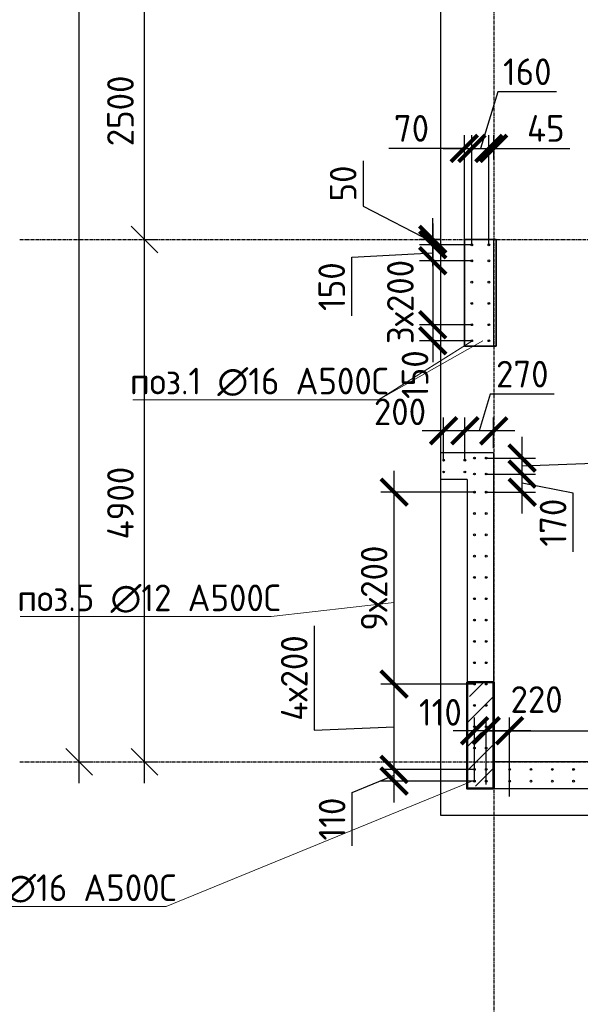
# Model space of a CAD drawing. Header units: millimetres. Extents: x -93479 to 1057970, y -66333 to 172656.
# Tile 431 of 473: x 973562 to 978822, y 33989 to 43223. Entities that reach past the tile are written whole.
import ezdxf

# ---------------------------------------------------------------- set-up
doc = ezdxf.new("R2010")
doc.units = ezdxf.units.MM
doc.linetypes.add('______5', pattern=[1100, 800, -100, 100, -100])
doc.linetypes.add('осевая', pattern=[50.8, 31.75, -6.35, 6.35, -6.35])
for name, color, linetype, lineweight in [('0 Фундамент', 5, 'Continuous', 30), ('1 Стены', 3, 'Continuous', 30), ('Конструкции 0.5', 5, 'Continuous', 50), ('Оси', 40, '______5', 18), ('подоснова', 151, 'Continuous', 5), ('РАЗМЕРЫ', 7, 'Continuous', 9), ('СПДС_РАЗМЕРЫ', 152, 'Continuous', 25), ('СТЕНЫ', 3, 'Continuous', 30)]:
    doc.layers.add(name, color=color, linetype=linetype, lineweight=lineweight)
doc.layers.add('Колонна_ бетон', color=7, linetype='Continuous', lineweight=50, true_color=0xb4b496)
doc.styles.add('GOST-2.304_Type-B', font='GOST_Common.ttf')
doc.dimstyles.new('СПДС', dxfattribs={"dimscale": 100, "dimtxt": 2.5, "dimasz": 2.5, "dimexe": 1.25, "dimexo": 0, "dimtad": 1, "dimdec": 0, "dimtxsty": 'GOST-2.304_Type-B', "dimblk": 'ARCHTICK', "dimcen": 2.5, "dimdle": 2, "dimadec": 0, "dimazin": 2, "dimtfac": 0.75, "dimtdec": 0, "dimtmove": 1, "dimatfit": 3, "dimfxl": 1, "dimtolj": 1, "dimarcsym": 1})

# ---------------------------------------------------------------- blocks, each defined once
blk = doc.blocks.new('_ArchTick')
at = {"color": 0, "linetype": 'ByBlock', "const_width": 0.15}
blk.add_lwpolyline([(-0.5, -0.5), (0.5, 0.5)], dxfattribs=at)
blk = doc.blocks.new('*D1208')
at = {"layer": 'DEFPOINTS', "color": 0, "ltscale": 100, "transparency": 16777216}
for p in [(981759.2, 36554.1), (978159.2, 36081.4), (981759.2, 36081.4)]:
    blk.add_point(p, dxfattribs=at)
at = {"layer": 'РАЗМЕРЫ', "color": 0, "lineweight": -2, "transparency": 16777216}
for p, q in [((978159.2, 36081.4), (978159.2, 36679.1)), ((981759.2, 36081.4), (981759.2, 36679.1)), ((977959.2, 36554.1), (981959.2, 36554.1))]:
    blk.add_line(p, q, dxfattribs=at)
at = {"layer": 'РАЗМЕРЫ', "color": 0, "lineweight": -2, "ltscale": 100, "transparency": 16777216, "xscale": 250, "yscale": 250, "zscale": 250, "rotation": 180}
blk.add_blockref('_ArchTick', (978159.2, 36554.1), dxfattribs=at)
at = {"layer": 'РАЗМЕРЫ', "color": 0, "lineweight": -2, "ltscale": 100, "transparency": 16777216, "xscale": 250, "yscale": 250, "zscale": 250}
blk.add_blockref('_ArchTick', (981759.2, 36554.1), dxfattribs=at)
at = {"layer": 'РАЗМЕРЫ', "color": 0, "ltscale": 100, "transparency": 16777216, "insert": (979959.2, 36741.8), "char_height": 250, "attachment_point": 5, "style": 'GOST-2.304_Type-B'}
blk.add_mtext('\\A1;18х200', dxfattribs=at)
blk = doc.blocks.new('*D1210')
at = {"layer": 'DEFPOINTS', "color": 0, "ltscale": 100, "transparency": 16777216}
for p in [(977939.4, 36554.1), (977939.4, 36081.4), (978159.2, 35936.7)]:
    blk.add_point(p, dxfattribs=at)
at = {"layer": 'РАЗМЕРЫ', "color": 0, "lineweight": -2, "transparency": 16777216}
for p, q in [((977939.4, 36081.4), (977939.4, 36679.1)), ((978159.2, 35936.7), (978159.2, 36679.1)), ((978359.2, 36554.1), (977739.4, 36554.1))]:
    blk.add_line(p, q, dxfattribs=at)
at = {"layer": 'РАЗМЕРЫ', "color": 0, "lineweight": -2, "ltscale": 100, "transparency": 16777216, "xscale": 250, "yscale": 250, "zscale": 250, "rotation": 180}
blk.add_blockref('_ArchTick', (977939.4, 36554.1), dxfattribs=at)
at = {"layer": 'РАЗМЕРЫ', "color": 0, "lineweight": -2, "ltscale": 100, "transparency": 16777216, "xscale": 250, "yscale": 250, "zscale": 250}
blk.add_blockref('_ArchTick', (978159.2, 36554.1), dxfattribs=at)
at = {"layer": 'РАЗМЕРЫ', "color": 0, "ltscale": 100, "transparency": 16777216, "insert": (978412.3, 36847.2), "char_height": 250, "attachment_point": 5, "style": 'GOST-2.304_Type-B'}
blk.add_mtext('\\A1;220', dxfattribs=at)
blk = doc.blocks.new('*D1211')
at = {"layer": 'DEFPOINTS', "color": 0, "ltscale": 100, "transparency": 16777216}
for p in [(977829.1, 36554.1), (977829.1, 36081.4), (977939.4, 36050.1)]:
    blk.add_point(p, dxfattribs=at)
at = {"layer": 'РАЗМЕРЫ', "color": 0, "lineweight": -2, "transparency": 16777216}
for p, q in [((977829.1, 36081.4), (977829.1, 36679.1)), ((977939.4, 36050.1), (977939.4, 36679.1)), ((978139.4, 36554.1), (977629.1, 36554.1))]:
    blk.add_line(p, q, dxfattribs=at)
at = {"layer": 'РАЗМЕРЫ', "color": 0, "lineweight": -2, "ltscale": 100, "transparency": 16777216, "xscale": 250, "yscale": 250, "zscale": 250}
blk.add_blockref('_ArchTick', (977829.1, 36554.1), dxfattribs=at)
at = {"layer": 'РАЗМЕРЫ', "color": 0, "lineweight": -2, "ltscale": 100, "transparency": 16777216, "xscale": 250, "yscale": 250, "zscale": 250, "rotation": 180}
blk.add_blockref('_ArchTick', (977939.4, 36554.1), dxfattribs=at)
at = {"layer": 'РАЗМЕРЫ', "color": 0, "ltscale": 100, "transparency": 16777216, "insert": (977509.3, 36726.9), "char_height": 250, "attachment_point": 5, "style": 'GOST-2.304_Type-B'}
blk.add_mtext('\\A1;110', dxfattribs=at)
blk = doc.blocks.new('*D1212')
at = {"layer": 'DEFPOINTS', "color": 0, "ltscale": 100, "transparency": 16777216}
for p in [(977075.5, 36191.7), (977829.1, 36191.7), (977829.1, 36081.4)]:
    blk.add_point(p, dxfattribs=at)
at = {"layer": 'РАЗМЕРЫ', "color": 0, "lineweight": -2, "transparency": 16777216}
for p, q in [((977075.5, 35881.4), (977075.5, 36391.7)), ((976680.9, 35976.3), (977075.5, 36136.5)), ((977829.1, 36191.7), (976950.5, 36191.7)), ((977829.1, 36081.4), (976950.5, 36081.4)), ((976680.9, 35475.9), (976680.9, 35976.3))]:
    blk.add_line(p, q, dxfattribs=at)
at = {"layer": 'РАЗМЕРЫ', "color": 0, "lineweight": -2, "ltscale": 100, "transparency": 16777216, "xscale": 250, "yscale": 250, "zscale": 250}
for p, rotation in [((977075.5, 36191.7), 270), ((977075.5, 36081.4), 90)]:
    blk.add_blockref('_ArchTick', p, dxfattribs=dict(at, rotation=rotation))
at = {"layer": 'РАЗМЕРЫ', "color": 0, "ltscale": 100, "transparency": 16777216, "insert": (976493.3, 35726.1), "char_height": 250, "attachment_point": 5, "rotation": 90, "style": 'GOST-2.304_Type-B'}
blk.add_mtext('\\A1;110', dxfattribs=at)
blk = doc.blocks.new('*D1213')
at = {"layer": 'DEFPOINTS', "color": 0, "ltscale": 100, "transparency": 16777216}
for p in [(977075.5, 38791.7), (977829.1, 38791.7), (977829.1, 36991.7)]:
    blk.add_point(p, dxfattribs=at)
at = {"layer": 'РАЗМЕРЫ', "color": 0, "lineweight": -2, "transparency": 16777216}
for p, q in [((977075.5, 36791.7), (977075.5, 38991.7)), ((977829.1, 38791.7), (976950.5, 38791.7)), ((977829.1, 36991.7), (976950.5, 36991.7))]:
    blk.add_line(p, q, dxfattribs=at)
at = {"layer": 'РАЗМЕРЫ', "color": 0, "lineweight": -2, "ltscale": 100, "transparency": 16777216, "xscale": 250, "yscale": 250, "zscale": 250}
for p, rotation in [((977075.5, 38791.7), 90), ((977075.5, 36991.7), 270)]:
    blk.add_blockref('_ArchTick', p, dxfattribs=dict(at, rotation=rotation))
at = {"layer": 'РАЗМЕРЫ', "color": 0, "ltscale": 100, "transparency": 16777216, "insert": (976887.9, 37891.7), "char_height": 250, "attachment_point": 5, "rotation": 90, "style": 'GOST-2.304_Type-B'}
blk.add_mtext('\\A1;9х200', dxfattribs=at)
blk = doc.blocks.new('*D1214')
at = {"layer": 'DEFPOINTS', "color": 0, "ltscale": 100, "transparency": 16777216}
for p in [(977939.4, 38961.7), (978276.9, 38961.7), (977939.4, 38791.7)]:
    blk.add_point(p, dxfattribs=at)
at = {"layer": 'РАЗМЕРЫ', "color": 0, "lineweight": -2, "transparency": 16777216}
for p, q in [((978276.9, 38591.7), (978276.9, 39161.7)), ((977939.4, 38961.7), (978401.9, 38961.7)), ((978754.7, 38781.2), (978276.9, 38876.7)), ((977939.4, 38791.7), (978401.9, 38791.7)), ((978754.7, 38230.7), (978754.7, 38781.2))]:
    blk.add_line(p, q, dxfattribs=at)
at = {"layer": 'РАЗМЕРЫ', "color": 0, "lineweight": -2, "ltscale": 100, "transparency": 16777216, "xscale": 250, "yscale": 250, "zscale": 250}
for p, rotation in [((978276.9, 38961.7), 90), ((978276.9, 38791.7), 270)]:
    blk.add_blockref('_ArchTick', p, dxfattribs=dict(at, rotation=rotation))
at = {"layer": 'РАЗМЕРЫ', "color": 0, "ltscale": 100, "transparency": 16777216, "insert": (978566.8, 38506), "char_height": 250, "attachment_point": 5, "rotation": 90, "style": 'GOST-2.304_Type-B'}
blk.add_mtext('\\A1;170', dxfattribs=at)
blk = doc.blocks.new('*D1215')
at = {"layer": 'DEFPOINTS', "color": 0, "ltscale": 100, "transparency": 16777216}
for p in [(977939.4, 39111.4), (978276.9, 39111.4), (978032.5, 38961.7)]:
    blk.add_point(p, dxfattribs=at)
at = {"layer": 'РАЗМЕРЫ', "color": 0, "lineweight": -2, "transparency": 16777216}
for p, q in [((978276.9, 38761.7), (978276.9, 39311.4)), ((977939.4, 39111.4), (978401.9, 39111.4)), ((979296.8, 39072.6), (978276.9, 39036.5)), ((979296.8, 38522.2), (979296.8, 39072.6)), ((978032.5, 38961.7), (978401.9, 38961.7))]:
    blk.add_line(p, q, dxfattribs=at)
at = {"layer": 'РАЗМЕРЫ', "color": 0, "lineweight": -2, "ltscale": 100, "transparency": 16777216, "xscale": 250, "yscale": 250, "zscale": 250}
for p, rotation in [((978276.9, 39111.4), 90), ((978276.9, 38961.7), 270)]:
    blk.add_blockref('_ArchTick', p, dxfattribs=dict(at, rotation=rotation))
at = {"layer": 'РАЗМЕРЫ', "color": 0, "ltscale": 100, "transparency": 16777216, "insert": (979109.2, 38797.4), "char_height": 250, "attachment_point": 5, "rotation": 90, "style": 'GOST-2.304_Type-B'}
blk.add_mtext('\\A1;150', dxfattribs=at)
blk = doc.blocks.new('*D1216')
at = {"layer": 'DEFPOINTS', "color": 0, "ltscale": 100, "transparency": 16777216}
for p in [(977739.6, 39366.6), (978009.2, 39203.2), (977739.6, 39091.7)]:
    blk.add_point(p, dxfattribs=at)
at = {"layer": 'РАЗМЕРЫ', "color": 0, "lineweight": -2, "transparency": 16777216}
for p, q in [((977977.6, 39710.8), (977874.4, 39366.6)), ((978578.1, 39710.8), (977977.6, 39710.8)), ((977739.6, 39091.7), (977739.6, 39491.6)), ((978009.2, 39203.2), (978009.2, 39491.6)), ((978209.2, 39366.6), (977539.6, 39366.6))]:
    blk.add_line(p, q, dxfattribs=at)
at = {"layer": 'РАЗМЕРЫ', "color": 0, "lineweight": -2, "ltscale": 100, "transparency": 16777216, "xscale": 250, "yscale": 250, "zscale": 250, "rotation": 180}
blk.add_blockref('_ArchTick', (977739.6, 39366.6), dxfattribs=at)
at = {"layer": 'РАЗМЕРЫ', "color": 0, "lineweight": -2, "ltscale": 100, "transparency": 16777216, "xscale": 250, "yscale": 250, "zscale": 250}
blk.add_blockref('_ArchTick', (978009.2, 39366.6), dxfattribs=at)
at = {"layer": 'РАЗМЕРЫ', "color": 0, "ltscale": 100, "transparency": 16777216, "insert": (978277.9, 39898.6), "char_height": 250, "attachment_point": 5, "style": 'GOST-2.304_Type-B'}
blk.add_mtext('\\A1;270', dxfattribs=at)
blk = doc.blocks.new('*D1217')
at = {"layer": 'DEFPOINTS', "color": 0, "ltscale": 100, "transparency": 16777216}
for p in [(977539.6, 39366.6), (977739.6, 39178.6), (977539.6, 39091.7)]:
    blk.add_point(p, dxfattribs=at)
at = {"layer": 'РАЗМЕРЫ', "color": 0, "lineweight": -2, "transparency": 16777216}
for p, q in [((977539.6, 39091.7), (977539.6, 39491.6)), ((977739.6, 39178.6), (977739.6, 39491.6)), ((977939.6, 39366.6), (977339.6, 39366.6))]:
    blk.add_line(p, q, dxfattribs=at)
at = {"layer": 'РАЗМЕРЫ', "color": 0, "lineweight": -2, "ltscale": 100, "transparency": 16777216, "xscale": 250, "yscale": 250, "zscale": 250, "rotation": 180}
blk.add_blockref('_ArchTick', (977539.6, 39366.6), dxfattribs=at)
at = {"layer": 'РАЗМЕРЫ', "color": 0, "lineweight": -2, "ltscale": 100, "transparency": 16777216, "xscale": 250, "yscale": 250, "zscale": 250}
blk.add_blockref('_ArchTick', (977739.6, 39366.6), dxfattribs=at)
at = {"layer": 'РАЗМЕРЫ', "color": 0, "ltscale": 100, "transparency": 16777216, "insert": (977130.3, 39545.2), "char_height": 250, "attachment_point": 5, "style": 'GOST-2.304_Type-B'}
blk.add_mtext('\\A1;200', dxfattribs=at)
blk = doc.blocks.new('*D1300')
at = {"layer": 'DEFPOINTS', "color": 0, "ltscale": 100, "transparency": 16777216}
for p in [(977804, 41111.4), (977437.2, 40961.4), (977804, 40961.4)]:
    blk.add_point(p, dxfattribs=at)
at = {"layer": 'РАЗМЕРЫ', "color": 0, "lineweight": -2, "transparency": 16777216}
for p, q in [((977437.2, 41311.4), (977437.2, 40761.4)), ((977804, 41111.4), (977312.2, 41111.4)), ((976677.5, 40994.7), (977437.2, 41036.4)), ((976677.5, 40444.3), (976677.5, 40994.7)), ((977804, 40961.4), (977312.2, 40961.4))]:
    blk.add_line(p, q, dxfattribs=at)
at = {"layer": 'РАЗМЕРЫ', "color": 0, "lineweight": -2, "ltscale": 100, "transparency": 16777216, "xscale": 250, "yscale": 250, "zscale": 250}
for p, rotation in [((977437.2, 41111.4), 90), ((977437.2, 40961.4), 270)]:
    blk.add_blockref('_ArchTick', p, dxfattribs=dict(at, rotation=rotation))
at = {"layer": 'РАЗМЕРЫ', "color": 0, "ltscale": 100, "transparency": 16777216, "insert": (976489.9, 40719.5), "char_height": 250, "attachment_point": 5, "rotation": 90, "style": 'GOST-2.304_Type-B'}
blk.add_mtext('\\A1;150', dxfattribs=at)
blk = doc.blocks.new('*D1301')
at = {"layer": 'DEFPOINTS', "color": 0, "ltscale": 100, "transparency": 16777216}
for p in [(977804, 40961.4), (977437.2, 40360.9), (977796, 40360.9)]:
    blk.add_point(p, dxfattribs=at)
at = {"layer": 'РАЗМЕРЫ', "color": 0, "lineweight": -2, "transparency": 16777216}
for p, q in [((977437.2, 41161.4), (977437.2, 40160.9)), ((977804, 40961.4), (977312.2, 40961.4)), ((977796, 40360.9), (977312.2, 40360.9))]:
    blk.add_line(p, q, dxfattribs=at)
at = {"layer": 'РАЗМЕРЫ', "color": 0, "lineweight": -2, "ltscale": 100, "transparency": 16777216, "xscale": 250, "yscale": 250, "zscale": 250}
for p, rotation in [((977437.2, 40961.4), 90), ((977437.2, 40360.9), 270)]:
    blk.add_blockref('_ArchTick', p, dxfattribs=dict(at, rotation=rotation))
at = {"layer": 'РАЗМЕРЫ', "color": 0, "ltscale": 100, "transparency": 16777216, "insert": (977133.9, 40575), "char_height": 250, "attachment_point": 5, "rotation": 90, "style": 'GOST-2.304_Type-B'}
blk.add_mtext('\\A1;3х200', dxfattribs=at)
blk = doc.blocks.new('*D1298')
at = {"layer": 'DEFPOINTS', "color": 0, "ltscale": 100, "transparency": 16777216}
for p in [(977804, 42015.5), (977734.3, 41161.4), (977804, 41111.4)]:
    blk.add_point(p, dxfattribs=at)
at = {"layer": 'РАЗМЕРЫ', "color": 0, "lineweight": -2, "transparency": 16777216}
for p, q in [((977734.3, 41161.4), (977734.3, 42140.5)), ((977804, 41111.4), (977804, 42140.5)), ((977734.3, 42015.5), (977026, 42015.5)), ((977534.3, 42015.5), (978004, 42015.5))]:
    blk.add_line(p, q, dxfattribs=at)
at = {"layer": 'РАЗМЕРЫ', "color": 0, "lineweight": -2, "ltscale": 100, "transparency": 16777216, "xscale": 250, "yscale": 250, "zscale": 250}
blk.add_blockref('_ArchTick', (977734.3, 42015.5), dxfattribs=at)
at = {"layer": 'РАЗМЕРЫ', "color": 0, "lineweight": -2, "ltscale": 100, "transparency": 16777216, "xscale": 250, "yscale": 250, "zscale": 250, "rotation": 180}
blk.add_blockref('_ArchTick', (977804, 42015.5), dxfattribs=at)
at = {"layer": 'РАЗМЕРЫ', "color": 0, "ltscale": 100, "transparency": 16777216, "insert": (977238.2, 42203.4), "char_height": 250, "attachment_point": 5, "style": 'GOST-2.304_Type-B'}
blk.add_mtext('\\A1;70', dxfattribs=at)
blk = doc.blocks.new('*D1299')
at = {"layer": 'DEFPOINTS', "color": 0, "ltscale": 100, "transparency": 16777216}
for p in [(977964.4, 42015.5), (977804, 41286.3), (977964.4, 41111.4)]:
    blk.add_point(p, dxfattribs=at)
at = {"layer": 'РАЗМЕРЫ', "color": 0, "lineweight": -2, "transparency": 16777216}
for p, q in [((978049.8, 42547), (977884.2, 42015.5)), ((978600.2, 42547), (978049.8, 42547)), ((977804, 41286.3), (977804, 42140.5)), ((977964.4, 41111.4), (977964.4, 42140.5)), ((977604, 42015.5), (978164.4, 42015.5))]:
    blk.add_line(p, q, dxfattribs=at)
at = {"layer": 'РАЗМЕРЫ', "color": 0, "lineweight": -2, "ltscale": 100, "transparency": 16777216, "xscale": 250, "yscale": 250, "zscale": 250, "rotation": 180}
blk.add_blockref('_ArchTick', (977804, 42015.5), dxfattribs=at)
at = {"layer": 'РАЗМЕРЫ', "color": 0, "lineweight": -2, "ltscale": 100, "transparency": 16777216, "xscale": 250, "yscale": 250, "zscale": 250}
blk.add_blockref('_ArchTick', (977964.4, 42015.5), dxfattribs=at)
at = {"layer": 'РАЗМЕРЫ', "color": 0, "ltscale": 100, "transparency": 16777216, "insert": (978325, 42734.6), "char_height": 250, "attachment_point": 5, "style": 'GOST-2.304_Type-B'}
blk.add_mtext('\\A1;160', dxfattribs=at)
blk = doc.blocks.new('оси2')
at = {"color": 7, "linetype": 'ByBlock'}
for p, q in [((980243.8, -9667.9), (980493.8, -9917.9)), ((980493.8, -9917.9), (980243.8, -9667.9)), ((979631.2, -14567.9), (979881.2, -14817.9)), ((980243.8, -14567.9), (980493.8, -14817.9))]:
    blk.add_line(p, q, dxfattribs=at)
at = {"layer": 'Оси', "color": 7, "linetype": 'осевая', "lineweight": 25, "transparency": 33554687}
for p, q in [((983645.5, 5465.4), (983645.8, -20755.1)), ((979200, -9792.9), (1032582.1, -9792.9)), ((979200, -14692.9), (1032582.1, -14692.9))]:
    blk.add_line(p, q, dxfattribs=at)
at = {"layer": 'СПДС_РАЗМЕРЫ', "color": 7}
for p, q in [((979756.2, -14892.9), (979756.2, 1907.1)), ((980368.8, -9992.9), (980368.8, -7092.9)), ((980368.8, -14892.9), (980368.8, -9592.9)), ((980368.8, -9792.9), (980493.8, -9792.9)), ((980368.8, -9792.9), (980493.8, -9792.9)), ((979756.2, -14692.9), (979881.2, -14692.9)), ((980368.8, -14692.9), (980493.8, -14692.9))]:
    blk.add_line(p, q, dxfattribs=at)
at = {"layer": 'СПДС_РАЗМЕРЫ', "color": 7, "ltscale": 100, "style": 'GOST-2.304_Type-B'}
for s, p in [('2500', (980268.7, -8918.4)), ('4900', (980268.7, -12605.7))]:
    blk.add_text(s, height=250, rotation=90, dxfattribs=at).set_placement(p)
blk = doc.blocks.new('*D1421')
at = {"layer": 'DEFPOINTS', "color": 0, "ltscale": 100, "transparency": 16777216}
for p in [(977075.5, 36991.7), (977509.3, 36991.7), (977829.1, 36191.7)]:
    blk.add_point(p, dxfattribs=at)
at = {"layer": 'РАЗМЕРЫ', "color": 0, "lineweight": -2, "transparency": 16777216}
for p, q in [((976325.7, 37536.6), (976325.7, 36560.8)), ((977075.5, 35991.7), (977075.5, 37191.7)), ((977509.3, 36991.7), (976950.5, 36991.7)), ((976325.7, 36560.8), (977075.5, 36591.7)), ((977829.1, 36191.7), (976950.5, 36191.7))]:
    blk.add_line(p, q, dxfattribs=at)
at = {"layer": 'РАЗМЕРЫ', "color": 0, "lineweight": -2, "ltscale": 100, "transparency": 16777216, "xscale": 250, "yscale": 250, "zscale": 250}
for p, rotation in [((977075.5, 36991.7), 90), ((977075.5, 36191.7), 270)]:
    blk.add_blockref('_ArchTick', p, dxfattribs=dict(at, rotation=rotation))
at = {"layer": 'РАЗМЕРЫ', "color": 0, "ltscale": 100, "transparency": 16777216, "insert": (976138, 37048.7), "char_height": 250, "attachment_point": 5, "rotation": 90, "style": 'GOST-2.304_Type-B'}
blk.add_mtext('\\A1;4х200', dxfattribs=at)
blk = doc.blocks.new('*D1438')
at = {"layer": 'DEFPOINTS', "color": 0, "ltscale": 100, "transparency": 16777216}
for p in [(977437.2, 41161.4), (977509.3, 41161.4), (977804, 41111.4)]:
    blk.add_point(p, dxfattribs=at)
at = {"layer": 'РАЗМЕРЫ', "color": 0, "lineweight": -2, "transparency": 16777216}
for p, q in [((976784.8, 41899.5), (976784.8, 41474.2)), ((976784.8, 41474.2), (977437.2, 41136.4)), ((977437.2, 40911.4), (977437.2, 41361.4)), ((977509.3, 41161.4), (977312.2, 41161.4)), ((977804, 41111.4), (977312.2, 41111.4))]:
    blk.add_line(p, q, dxfattribs=at)
at = {"layer": 'РАЗМЕРЫ', "color": 0, "lineweight": -2, "ltscale": 100, "transparency": 16777216, "xscale": 250, "yscale": 250, "zscale": 250}
for p, rotation in [((977437.2, 41161.4), 270), ((977437.2, 41111.4), 90)]:
    blk.add_blockref('_ArchTick', p, dxfattribs=dict(at, rotation=rotation))
at = {"layer": 'РАЗМЕРЫ', "color": 0, "ltscale": 100, "transparency": 16777216, "insert": (976597.2, 41686.9), "char_height": 250, "attachment_point": 5, "rotation": 90, "style": 'GOST-2.304_Type-B'}
blk.add_mtext('\\A1;50', dxfattribs=at)
blk = doc.blocks.new('*D1439')
at = {"layer": 'DEFPOINTS', "color": 0, "ltscale": 100, "transparency": 16777216}
for p in [(978009.5, 42015.5), (978009.5, 41911.6), (977964.4, 41111.4)]:
    blk.add_point(p, dxfattribs=at)
at = {"layer": 'РАЗМЕРЫ', "color": 0, "lineweight": -2, "transparency": 16777216}
for p, q in [((977964.4, 41111.4), (977964.4, 42140.5)), ((978009.5, 41911.6), (978009.5, 42140.5)), ((977764.4, 42015.5), (978209.5, 42015.5)), ((978009.5, 42015.5), (978723.7, 42015.5))]:
    blk.add_line(p, q, dxfattribs=at)
at = {"layer": 'РАЗМЕРЫ', "color": 0, "lineweight": -2, "ltscale": 100, "transparency": 16777216, "xscale": 250, "yscale": 250, "zscale": 250}
blk.add_blockref('_ArchTick', (977964.4, 42015.5), dxfattribs=at)
at = {"layer": 'РАЗМЕРЫ', "color": 0, "lineweight": -2, "ltscale": 100, "transparency": 16777216, "xscale": 250, "yscale": 250, "zscale": 250, "rotation": 180}
blk.add_blockref('_ArchTick', (978009.5, 42015.5), dxfattribs=at)
at = {"layer": 'РАЗМЕРЫ', "color": 0, "ltscale": 100, "transparency": 16777216, "insert": (978498.6, 42203.2), "char_height": 250, "attachment_point": 5, "style": 'GOST-2.304_Type-B'}
blk.add_mtext('\\A1;45', dxfattribs=at)
blk = doc.blocks.new('*D1730')
at = {"layer": 'DEFPOINTS', "color": 0, "ltscale": 100, "transparency": 16777216}
for p in [(977796, 40360.9), (977437.2, 40211.4), (977804, 40211.4)]:
    blk.add_point(p, dxfattribs=at)
at = {"layer": 'РАЗМЕРЫ', "color": 0, "lineweight": -2, "transparency": 16777216}
for p, q in [((977437.2, 40560.9), (977437.2, 40011.4)), ((977796, 40360.9), (977312.2, 40360.9)), ((977804, 40211.4), (977312.2, 40211.4))]:
    blk.add_line(p, q, dxfattribs=at)
at = {"layer": 'РАЗМЕРЫ', "color": 0, "lineweight": -2, "ltscale": 100, "transparency": 16777216, "xscale": 250, "yscale": 250, "zscale": 250}
for p, rotation in [((977437.2, 40360.9), 90), ((977437.2, 40211.4), 270)]:
    blk.add_blockref('_ArchTick', p, dxfattribs=dict(at, rotation=rotation))
at = {"layer": 'РАЗМЕРЫ', "color": 0, "ltscale": 100, "transparency": 16777216, "insert": (977271.5, 39894.2), "char_height": 250, "attachment_point": 5, "rotation": 90, "style": 'GOST-2.304_Type-B'}
blk.add_mtext('\\A1;150', dxfattribs=at)

msp = doc.modelspace()

# ---------------------------------------------------------------- hatches: boundary and pattern name
at = {"layer": 'Конструкции 0.5', "lineweight": 0, "true_color": 0x939598, "transparency": 33554648}
h = msp.add_hatch(dxfattribs=at)
h.set_pattern_fill('ANSI35', color=252, scale=50)
h.paths.add_polyline_path([(977759.3, 37011.4), (978009.5, 37011.4), (978009.5, 36011.4), (977759.3, 36011.4)])
h.paths.add_polyline_path([(981909.2, 37261.4), (982109.3, 37261.4), (982109.3, 36011.4), (981909.2, 36011.4)])

# ---------------------------------------------------------------- linework, layer by layer
at = {"layer": '0 Фундамент', "color": 7}
for points in [[(977509.3, 53161.4), (977509.3, 35761.4)], [(977509.3, 35761.4), (1025309.3, 35761.4), (1025309.3, 53161.4), (1021359.3, 53161.4)]]:
    msp.add_lwpolyline(points, dxfattribs=at)
at = {"layer": '1 Стены', "color": 7, "lineweight": 0}
for p, q in [((977759.2, 41161.4, -360), (978009.2, 41161.4, -360)), ((978009.2, 41161.4, -360), (978009.2, 40161.4, -360)), ((978009.2, 40161.4, -360), (977759.2, 40161.4, -360))]:
    msp.add_line(p, q, dxfattribs=at)
at = {"layer": 'Колонна_ бетон', "color": 7, "linetype": 'Continuous', "lineweight": 35, "transparency": 33554687}
for p, q in [((977734.2, 41161.4, 360), (977734.2, 41161.4, 360)), ((977734.2, 41161.4, 360), (978034.2, 41161.4, 360)), ((977734.2, 40161.4, 360), (977734.2, 41161.4, 360)), ((978034.2, 41161.4, 360), (978034.2, 41161.4, 360)), ((978034.2, 40161.4, 360), (978034.2, 41161.4, 360)), ((977734.2, 40161.4, 360), (977734.2, 40161.4, 360)), ((977734.2, 40161.4, 360), (978034.2, 40161.4, 360)), ((978034.2, 40161.4, 360), (978034.2, 40161.4, 360))]:
    msp.add_line(p, q, dxfattribs=at)
at = {"layer": 'Конструкции 0.5', "color": 7}
for points in [[(977759.3, 37011.4), (978009.3, 37011.4), (978009.3, 36011.4), (977759.3, 36011.4)], [(977759.3, 37011.4), (978009.5, 37011.4), (978009.5, 36011.4), (977759.3, 36011.4)]]:
    msp.add_lwpolyline(points, close=True, dxfattribs=at)
at = {"layer": 'подоснова', "color": 7, "lineweight": 15, "ltscale": 0.3}
for p, q in [((977907.1, 40209.7), (976927.7, 39658.8)), ((977804, 40207.2), (976927.7, 39658.8)), ((974622.9, 39659), (976928.7, 39659)), ((976927.7, 39658.8), (976927.6, 39658.8)), ((977075.5, 37758.4), (975920.6, 37625.5)), ((973565.7, 37625.7), (975921.5, 37625.7)), ((975920.6, 37625.5), (975920.5, 37625.5)), ((977829.1, 36089.4), (974936.7, 34906.9)), ((977829.1, 36089.4), (974936.7, 34906.9)), ((972631.9, 34907.1), (974937.6, 34907.1)), ((974936.7, 34906.9), (974936.6, 34906.9))]:
    msp.add_line(p, q, dxfattribs=at)
at = {"layer": 'РАЗМЕРЫ', "color": 7, "linetype": 'Continuous', "lineweight": 30}
for centre in [(977804, 41111.4, -360), (977964.4, 41111.4, -360), (977804, 40961.4, -360), (977964.4, 40961.4, -360), (977804, 40761.4, -360), (977964.4, 40761.4, -360), (977804, 40561.4, -360), (977964.4, 40561.4, -360), (977804, 40361.4, -360), (977964.4, 40361.4, -360), (977804, 40211.4, -360), (977964.4, 40211.4, -360), (977539.6, 39091.7), (977739.6, 39091.7), (977829.1, 39111.4), (977939.4, 39111.4), (977539.6, 38981.4), (977739.6, 38981.4), (977829.1, 38961.7, -360), (977939.4, 38961.7, -360), (977829.1, 38791.7, -360), (977939.4, 38791.7, -360), (977829.1, 38591.7, -360), (977939.4, 38591.7, -360), (977829.1, 38391.7, -360), (977939.4, 38391.7, -360), (977829.1, 38191.7, -360), (977939.4, 38191.7, -360), (977829.1, 37991.7, -360), (977939.4, 37991.7, -360), (977829.1, 37791.7, -360), (977939.4, 37791.7, -360), (977829.1, 37591.7, -360), (977939.4, 37591.7, -360), (977829.1, 37391.7, -360), (977939.4, 37391.7, -360), (977829.1, 37191.7, -360), (977939.4, 37191.7, -360), (977829.1, 36991.7, -360), (977939.4, 36991.7, -360), (977829.1, 36791.7, -360), (977939.4, 36791.7, -360), (977829.1, 36591.7, -360), (977939.4, 36591.7, -360), (977829.1, 36391.7, -360), (977939.4, 36391.7, -360), (977829.1, 36191.7, -360), (977939.4, 36191.7, -360), (978159.2, 36191.7, -360), (978359.2, 36191.7, -360), (978559.2, 36191.7, -360), (978759.2, 36191.7, -360), (977829.1, 36081.4, -360), (977939.4, 36081.4, -360), (978159.2, 36081.4, -360), (978359.2, 36081.4, -360), (978559.2, 36081.4, -360), (978759.2, 36081.4, -360)]:
    msp.add_circle(centre, 8, dxfattribs=at)
at = {"layer": 'СТЕНЫ', "color": 7, "linetype": 'Continuous', "transparency": 33554687}
for p, q in [((978009.2, 39161.4, 360), (977509.2, 39161.4, 360)), ((977509.2, 39161.4, 360), (977509.2, 39161.4, 360)), ((977509.2, 39161.4, 360), (977509.2, 38911.4, 360)), ((978009.2, 39161.4, 360), (978009.2, 36261.4, 360)), ((978009.2, 39161.4, 360), (978009.2, 39161.4, 360)), ((977759.2, 38911.4, 360), (977509.2, 38911.4, 360)), ((977509.2, 38911.4, 360), (977509.2, 38911.4, 360)), ((977759.2, 38911.4, 360), (977759.2, 36011.4, 360)), ((977759.2, 38911.4, 360), (977759.2, 38911.4, 360)), ((981909.2, 36261.4, 360), (978009.2, 36261.4, 360)), ((978009.2, 36261.4, 360), (978009.2, 36261.4, 360)), ((977759.2, 36011.4, 360), (981859.2, 36011.4, 360)), ((977759.2, 36011.4, 360), (977759.2, 36011.4, 360))]:
    msp.add_line(p, q, dxfattribs=at)
at = {"layer": 'СТЕНЫ', "color": 7, "lineweight": 0}
msp.add_lwpolyline([(978009.2, 37011.4), (977759.2, 37011.4), (977759.2, 36011.4), (978009.2, 36011.4)], close=True, dxfattribs=at)

# ---------------------------------------------------------------- block references
at = {"layer": 'РАЗМЕРЫ', "color": 7}
msp.add_blockref('оси2', (-5636.2, 50954.2, -360), dxfattribs=at)

# ---------------------------------------------------------------- texts
at = {"layer": 'подоснова', "color": 7, "ltscale": 0.3, "style": 'GOST-2.304_Type-B'}
for s, p in [('поз.1 ∅16 А500С', (974596.8, 39708.8)), ('поз.5 ∅12 А500С', (973539.6, 37675.5)), ('поз.1 ∅16 А500С', (972605.8, 34956.9))]:
    msp.add_text(s, height=250, dxfattribs=at).set_placement(p)

# ---------------------------------------------------------------- dimensions: what is measured, and where the dimension line sits
at = {"layer": 'РАЗМЕРЫ', "color": 7}
for base, p1, p2, angle, picture, middle in [((977964.4, 42015.5), (977804, 41286.3), (977964.4, 41111.4, -360), 180, '*D1299', (978112.3, 42547)), ((977804, 42015.5), (977734.3, 41161.4, -360), (977804, 41111.4), 180, '*D1298', (977238.2, 41977.8)), ((978009.5, 42015.5), (977964.4, 41111.4, -360), (978009.5, 41911.6, -360), 180, '*D1439', (978498.6, 42015.5)), ((977437.2, 41161.4), (977804, 41111.4, -360), (977509.3, 41161.4, -360), 90, '*D1438', (976784.8, 41536.7)), ((977437.2, 40961.4), (977804, 41111.4, -360), (977804, 40961.4, -360), 90, '*D1300', (976677.5, 40932.2)), ((977437.2384, 40211.3617), (977795.9774, 40360.9351, -360), (977803.966, 40211.3617, -360), 90, '*D1730', (977459.0765, 39894.2318)), ((978276.9, 39111.4), (978032.5, 38961.7), (977939.4, 39111.4), 90, '*D1215', (979296.8, 39010.1)), ((978276.9, 38961.7), (977939.4, 38791.7, -360), (977939.4, 38961.7, -360), 90, '*D1214', (978754.7, 38718.7)), ((977075.5, 36191.7), (977829.1, 36081.4), (977829.1, 36191.7, -360), 90, '*D1212', (976680.9, 35913.8))]:
    dim = msp.add_linear_dim(base=base, p1=p1, p2=p2, angle=angle, dimstyle='СПДС', dxfattribs=at)
    dim.commit()
    dim.dimension.update_dxf_attribs({"geometry": picture, "text_midpoint": middle, "dimtype": 160})
for base, p1, p2, text, picture, middle in [((977437.2, 40360.9), (977804, 40961.4, -360), (977796, 40360.9, -360), '3х200', '*D1301', (977321.5, 40575)), ((977075.5, 36991.7), (977829.1, 36191.7, -360), (977509.3, 36991.7), '4х200', '*D1421', (976325.7, 36623.3))]:
    dim = msp.add_linear_dim(base=base, p1=p1, p2=p2, angle=90, text=text, dimstyle='СПДС', dxfattribs=at)
    dim.commit()
    dim.dimension.update_dxf_attribs({"geometry": picture, "text_midpoint": middle, "dimtype": 160})
dim = msp.add_linear_dim(base=(977739.6, 39366.6), p1=(978009.2, 39203.2), p2=(977739.6, 39091.7), dimstyle='СПДС', dxfattribs=at)
dim.commit()
dim.dimension.update_dxf_attribs({"geometry": '*D1216', "text_midpoint": (978040.1, 39898.6)})
for base, p1, p2, picture, middle in [((977539.6, 39366.6), (977739.6, 39178.6), (977539.6, 39091.7), '*D1217', (977130.3, 39357.6)), ((977939.4, 36554.1), (978159.2, 35936.7), (977939.4, 36081.4, -360), '*D1210', (978412.3, 36659.6)), ((977829.1, 36554.1), (977939.4, 36050.1), (977829.1, 36081.4, -360), '*D1211', (977509.3, 36539.3))]:
    dim = msp.add_linear_dim(base=base, p1=p1, p2=p2, dimstyle='СПДС', dxfattribs=at)
    dim.commit()
    dim.dimension.update_dxf_attribs({"geometry": picture, "text_midpoint": middle, "dimtype": 160})
dim = msp.add_linear_dim(base=(977075.5, 38791.7), p1=(977829.1, 36991.7, -360), p2=(977829.1, 38791.7, -360), angle=90, text='9х200', dimstyle='СПДС', dxfattribs=at)
dim.commit()
dim.dimension.update_dxf_attribs({"geometry": '*D1213', "text_midpoint": (976887.9, 37891.7)})
dim = msp.add_linear_dim(base=(981759.2, 36554.1), p1=(978159.2, 36081.4, -360), p2=(981759.2, 36081.4, -360), text='18х200', dimstyle='СПДС', dxfattribs=at)
dim.commit()
dim.dimension.update_dxf_attribs({"geometry": '*D1208', "text_midpoint": (979959.2, 36741.8)})

doc.saveas('drawing.dxf')
